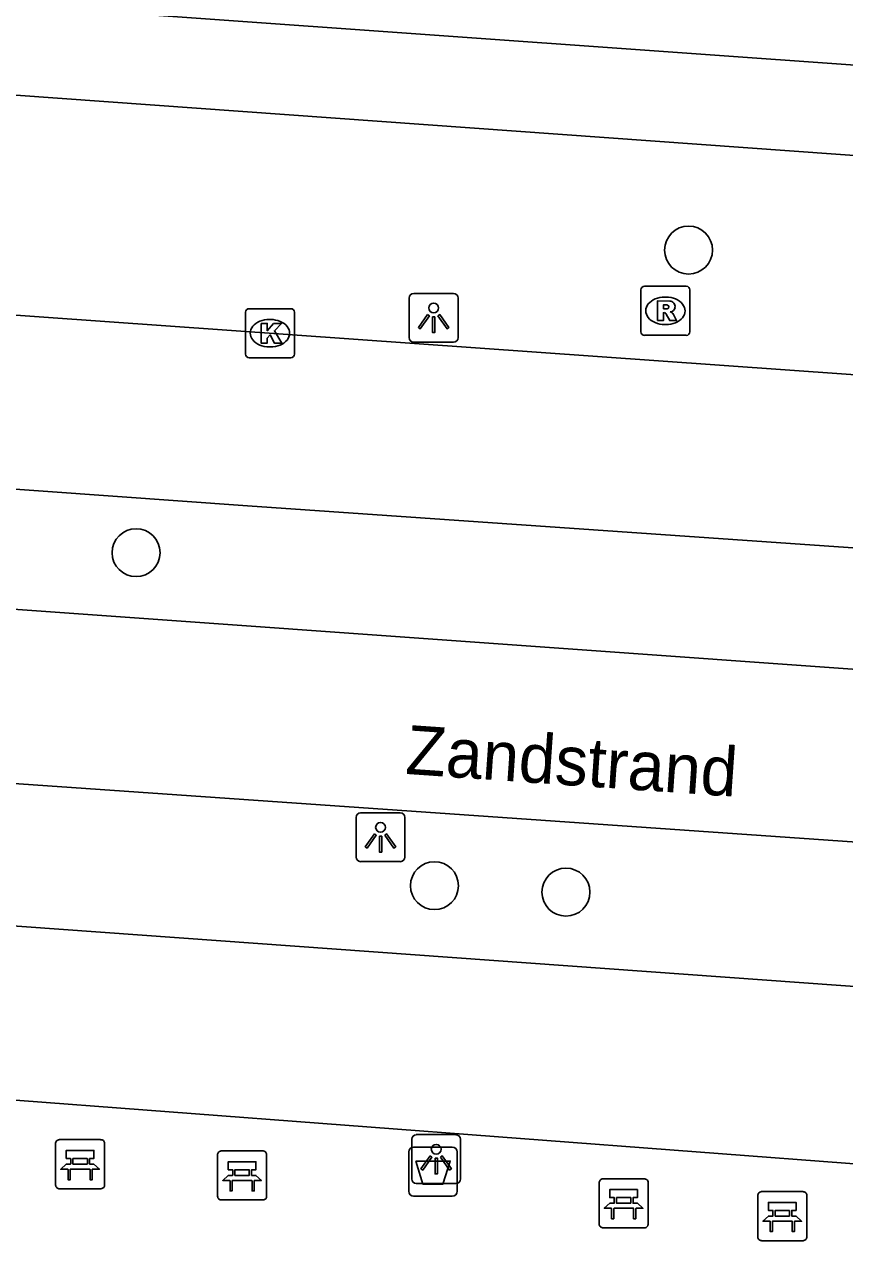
# Model space of a CAD drawing. Extents: x 155888 to 156864, y 383882 to 384671.
# Drawn here: x 155923.61 to 155940.33, y 383985.02 to 384009.82 of the extents above; entities that cross this region are included whole.
import ezdxf

# ---------------------------------------------------------------- set-up
doc = ezdxf.new("R2010")
doc.units = 0
for name, color, linetype in [('IMGEO_Afvalbak', 7, 'Continuous'), ('IMGEO_Bank', 7, 'Continuous'), ('IMGEO_Boom', 7, 'Continuous'), ('IMGEO_Fietspad_gesloten', 7, 'Continuous'), ('IMGEO_Kolk', 7, 'Continuous'), ('IMGEO_Lichtpunt', 7, 'Continuous'), ('IMGEO_Openbare_ruimte_label', 7, 'Continuous'), ('IMGEO_Rijbaan_lokaal_gesloten', 7, 'Continuous'), ('IMGEO_Rioolput', 7, 'Continuous'), ('IMGEO_Voetpad_open', 7, 'Continuous')]:
    doc.layers.add(name, color=color, linetype=linetype)

msp = doc.modelspace()

# ---------------------------------------------------------------- linework, layer by layer
at = {"layer": 'IMGEO_Afvalbak'}
for p, q in [((155931.542, 383986.924), (155932.332, 383986.924)), ((155932.332, 383986.924), (155931.542, 383986.924)), ((155931.442, 383986.024), (155931.442, 383986.824)), ((155931.442, 383986.824), (155931.442, 383986.024)), ((155932.432, 383986.824), (155932.432, 383986.024)), ((155932.432, 383986.024), (155932.432, 383986.824)), ((155932.332, 383985.924), (155931.542, 383985.924)), ((155931.542, 383985.924), (155932.332, 383985.924))]:
    msp.add_line(p, q, dxfattribs=at)
msp.add_lwpolyline([(155931.585, 383986.638), (155932.289, 383986.638), (155932.14, 383986.168), (155931.734, 383986.168), (155931.585, 383986.638)], dxfattribs=at)
for centre, start, end in [((155931.542, 383986.824), 90, 180), ((155931.542, 383986.824), 90, 180), ((155932.332, 383986.824), 0, 90), ((155932.332, 383986.824), 360, 90), ((155931.542, 383986.024), 180, 270), ((155931.542, 383986.024), 180, 270), ((155932.332, 383986.024), 270, 0), ((155932.332, 383986.024), 270, 0)]:
    msp.add_arc(centre, 0.1, start, end, dxfattribs=at)
at = {"layer": 'IMGEO_Bank'}
for p, q in [((155924.243, 383986.15), (155924.243, 383986.991)), ((155924.243, 383986.991), (155924.243, 383986.15)), ((155924.318, 383987.075), (155925.159, 383987.075)), ((155925.159, 383987.075), (155924.318, 383987.075)), ((155925.243, 383987), (155925.243, 383986.159)), ((155925.243, 383986.159), (155925.243, 383987)), ((155927.621, 383986.845), (155928.462, 383986.845)), ((155928.462, 383986.845), (155927.621, 383986.845)), ((155924.552, 383986.581), (155924.552, 383986.687)), ((155924.596, 383986.687), (155924.596, 383986.581)), ((155924.884, 383986.693), (155924.602, 383986.693)), ((155924.89, 383986.581), (155924.89, 383986.687)), ((155924.934, 383986.687), (155924.934, 383986.581)), ((155927.546, 383985.92), (155927.546, 383986.761)), ((155927.546, 383986.761), (155927.546, 383985.92)), ((155928.546, 383986.77), (155928.546, 383985.929)), ((155928.546, 383985.929), (155928.546, 383986.77)), ((155924.94, 383986.473), (155924.547, 383986.473)), ((155924.602, 383986.575), (155924.884, 383986.575)), ((155927.855, 383986.351), (155927.855, 383986.457)), ((155927.899, 383986.457), (155927.899, 383986.351)), ((155928.187, 383986.463), (155927.905, 383986.463)), ((155927.905, 383986.345), (155928.187, 383986.345)), ((155928.193, 383986.351), (155928.193, 383986.457)), ((155928.237, 383986.457), (155928.237, 383986.351)), ((155928.243, 383986.243), (155927.85, 383986.243)), ((155935.326, 383985.352), (155935.326, 383986.193)), ((155935.326, 383986.193), (155935.326, 383985.352)), ((155935.401, 383986.277), (155936.242, 383986.277)), ((155936.242, 383986.277), (155935.401, 383986.277)), ((155936.326, 383986.202), (155936.326, 383985.361)), ((155936.326, 383985.361), (155936.326, 383986.202)), ((155925.168, 383986.075), (155924.327, 383986.075)), ((155924.327, 383986.075), (155925.168, 383986.075)), ((155928.471, 383985.845), (155927.63, 383985.845)), ((155927.63, 383985.845), (155928.471, 383985.845)), ((155935.635, 383985.783), (155935.635, 383985.889)), ((155935.679, 383985.889), (155935.679, 383985.783)), ((155935.967, 383985.895), (155935.685, 383985.895)), ((155935.973, 383985.783), (155935.973, 383985.889)), ((155936.017, 383985.889), (155936.017, 383985.783)), ((155938.561, 383985.09), (155938.561, 383985.931)), ((155938.561, 383985.931), (155938.561, 383985.09)), ((155938.636, 383986.015), (155939.477, 383986.015)), ((155939.477, 383986.015), (155938.636, 383986.015)), ((155939.561, 383985.94), (155939.561, 383985.099)), ((155939.561, 383985.099), (155939.561, 383985.94)), ((155936.023, 383985.675), (155935.63, 383985.675)), ((155935.685, 383985.777), (155935.967, 383985.777)), ((155938.87, 383985.521), (155938.87, 383985.627)), ((155938.914, 383985.627), (155938.914, 383985.521)), ((155939.202, 383985.633), (155938.92, 383985.633)), ((155939.208, 383985.521), (155939.208, 383985.627)), ((155939.252, 383985.627), (155939.252, 383985.521)), ((155939.258, 383985.413), (155938.865, 383985.413)), ((155938.92, 383985.515), (155939.202, 383985.515)), ((155936.251, 383985.277), (155935.41, 383985.277)), ((155935.41, 383985.277), (155936.251, 383985.277)), ((155939.486, 383985.015), (155938.645, 383985.015)), ((155938.645, 383985.015), (155939.486, 383985.015))]:
    msp.add_line(p, q, dxfattribs=at)
for points in [[(155924.546, 383986.693), (155924.46, 383986.693), (155924.46, 383986.854), (155925.023, 383986.854), (155925.023, 383986.693), (155924.94, 383986.693)], [(155927.849, 383986.463), (155927.763, 383986.463), (155927.763, 383986.624), (155928.326, 383986.624), (155928.326, 383986.463), (155928.243, 383986.463)], [(155924.49, 383986.473), (155924.348, 383986.473), (155924.46, 383986.575), (155924.546, 383986.575)], [(155924.54, 383986.466), (155924.54, 383986.259), (155924.497, 383986.259), (155924.497, 383986.466)], [(155924.94, 383986.575), (155925.023, 383986.575), (155925.135, 383986.473), (155924.996, 383986.473)], [(155924.99, 383986.466), (155924.99, 383986.259), (155924.946, 383986.259), (155924.946, 383986.466)], [(155927.793, 383986.243), (155927.651, 383986.243), (155927.763, 383986.345), (155927.849, 383986.345)], [(155928.243, 383986.345), (155928.326, 383986.345), (155928.438, 383986.243), (155928.299, 383986.243)], [(155927.843, 383986.236), (155927.843, 383986.029), (155927.8, 383986.029), (155927.8, 383986.236)], [(155928.293, 383986.236), (155928.293, 383986.029), (155928.249, 383986.029), (155928.249, 383986.236)], [(155935.629, 383985.895), (155935.543, 383985.895), (155935.543, 383986.056), (155936.106, 383986.056), (155936.106, 383985.895), (155936.023, 383985.895)], [(155935.573, 383985.675), (155935.431, 383985.675), (155935.543, 383985.777), (155935.629, 383985.777)], [(155935.623, 383985.668), (155935.623, 383985.461), (155935.58, 383985.461), (155935.58, 383985.668)], [(155936.023, 383985.777), (155936.106, 383985.777), (155936.218, 383985.675), (155936.079, 383985.675)], [(155936.073, 383985.668), (155936.073, 383985.461), (155936.029, 383985.461), (155936.029, 383985.668)], [(155938.864, 383985.633), (155938.778, 383985.633), (155938.778, 383985.794), (155939.341, 383985.794), (155939.341, 383985.633), (155939.258, 383985.633)], [(155938.808, 383985.413), (155938.666, 383985.413), (155938.778, 383985.515), (155938.864, 383985.515)], [(155938.858, 383985.406), (155938.858, 383985.199), (155938.815, 383985.199), (155938.815, 383985.406)], [(155939.258, 383985.515), (155939.341, 383985.515), (155939.453, 383985.413), (155939.314, 383985.413)], [(155939.308, 383985.406), (155939.308, 383985.199), (155939.264, 383985.199), (155939.264, 383985.406)]]:
    msp.add_lwpolyline(points, dxfattribs=at)
for centre, radius, start, end in [((155924.321, 383986.997), 0.0779, 92.4484, 184.2845), ((155924.321, 383986.997), 0.0779, 92.4484, 184.2845), ((155925.165, 383986.997), 0.0779, 2.4484, 94.2845), ((155925.165, 383986.997), 0.0779, 2.4484, 94.2845), ((155927.624, 383986.767), 0.0779, 92.4484, 184.2845), ((155927.624, 383986.767), 0.0779, 92.4484, 184.2845), ((155928.468, 383986.767), 0.0779, 2.4484, 94.2845), ((155928.468, 383986.767), 0.0779, 2.4484, 94.2845), ((155924.545, 383986.686), 0.00671, 2.8957, 87.1043), ((155924.545, 383986.582), 0.00671, 272.8957, 357.1043), ((155924.602, 383986.686), 0.00671, 92.8957, 177.1043), ((155924.602, 383986.582), 0.00671, 182.8957, 267.1043), ((155924.884, 383986.686), 0.00671, 2.8957, 87.1043), ((155924.884, 383986.582), 0.00671, 272.8957, 357.1043), ((155924.941, 383986.686), 0.00671, 92.8957, 177.1043), ((155924.941, 383986.582), 0.00671, 182.8957, 267.1043), ((155924.49, 383986.466), 0.00671, 2.8957, 87.1043), ((155924.547, 383986.466), 0.00671, 92.8957, 177.1043), ((155924.939, 383986.466), 0.00671, 2.8957, 87.1043), ((155924.996, 383986.466), 0.00671, 92.8957, 177.1043), ((155927.848, 383986.456), 0.00671, 2.8957, 87.1043), ((155927.848, 383986.352), 0.00671, 272.8957, 357.1043), ((155927.905, 383986.456), 0.00671, 92.8957, 177.1043), ((155927.905, 383986.352), 0.00671, 182.8957, 267.1043), ((155928.187, 383986.456), 0.00671, 2.8957, 87.1043), ((155928.187, 383986.352), 0.00671, 272.8957, 357.1043), ((155928.244, 383986.456), 0.00671, 92.8957, 177.1043), ((155928.244, 383986.352), 0.00671, 182.8957, 267.1043), ((155924.321, 383986.153), 0.0779, 182.4484, 274.2845), ((155924.321, 383986.153), 0.0779, 182.4484, 274.2845), ((155925.165, 383986.153), 0.0779, 272.4484, 4.2845), ((155925.165, 383986.153), 0.0779, 272.4484, 4.2845), ((155927.793, 383986.236), 0.00671, 2.8957, 87.1043), ((155927.85, 383986.236), 0.00671, 92.8957, 177.1043), ((155928.242, 383986.236), 0.00671, 2.8957, 87.1043), ((155928.299, 383986.236), 0.00671, 92.8957, 177.1043), ((155935.404, 383986.199), 0.0779, 92.4484, 184.2845), ((155935.404, 383986.199), 0.0779, 92.4484, 184.2845), ((155936.248, 383986.199), 0.0779, 2.4484, 94.2845), ((155936.248, 383986.199), 0.0779, 2.4484, 94.2845), ((155927.624, 383985.923), 0.0779, 182.4484, 274.2845), ((155927.624, 383985.923), 0.0779, 182.4484, 274.2845), ((155928.468, 383985.923), 0.0779, 272.4484, 4.2845), ((155928.468, 383985.923), 0.0779, 272.4484, 4.2845), ((155935.628, 383985.888), 0.00671, 2.8957, 87.1043), ((155935.685, 383985.888), 0.00671, 92.8957, 177.1043), ((155935.967, 383985.888), 0.00671, 2.8957, 87.1043), ((155936.024, 383985.888), 0.00671, 92.8957, 177.1043), ((155938.639, 383985.937), 0.0779, 92.4484, 184.2845), ((155938.639, 383985.937), 0.0779, 92.4484, 184.2845), ((155939.483, 383985.937), 0.0779, 2.4484, 94.2845), ((155939.483, 383985.937), 0.0779, 2.4484, 94.2845), ((155935.573, 383985.668), 0.00671, 2.8957, 87.1043), ((155935.63, 383985.668), 0.00671, 92.8957, 177.1043), ((155935.628, 383985.784), 0.00671, 272.8957, 357.1043), ((155935.685, 383985.784), 0.00671, 182.8957, 267.1043), ((155935.967, 383985.784), 0.00671, 272.8957, 357.1043), ((155936.024, 383985.784), 0.00671, 182.8957, 267.1043), ((155936.022, 383985.668), 0.00671, 2.8957, 87.1043), ((155936.079, 383985.668), 0.00671, 92.8957, 177.1043), ((155938.863, 383985.626), 0.00671, 2.8957, 87.1043), ((155938.92, 383985.626), 0.00671, 92.8957, 177.1043), ((155939.202, 383985.626), 0.00671, 2.8957, 87.1043), ((155939.259, 383985.626), 0.00671, 92.8957, 177.1043), ((155935.404, 383985.355), 0.0779, 182.4484, 274.2845), ((155935.404, 383985.355), 0.0779, 182.4484, 274.2845), ((155936.248, 383985.355), 0.0779, 272.4484, 4.2845), ((155936.248, 383985.355), 0.0779, 272.4484, 4.2845), ((155938.808, 383985.406), 0.00671, 2.8957, 87.1043), ((155938.865, 383985.406), 0.00671, 92.8957, 177.1043), ((155938.863, 383985.522), 0.00671, 272.8957, 357.1043), ((155938.92, 383985.522), 0.00671, 182.8957, 267.1043), ((155939.202, 383985.522), 0.00671, 272.8957, 357.1043), ((155939.259, 383985.522), 0.00671, 182.8957, 267.1043), ((155939.257, 383985.406), 0.00671, 2.8957, 87.1043), ((155939.314, 383985.406), 0.00671, 92.8957, 177.1043), ((155939.483, 383985.093), 0.0779, 272.4484, 4.2845), ((155939.483, 383985.093), 0.0779, 272.4484, 4.2845), ((155938.639, 383985.093), 0.0779, 182.4484, 274.2845), ((155938.639, 383985.093), 0.0779, 182.4484, 274.2845)]:
    msp.add_arc(centre, radius, start, end, dxfattribs=at)
at = {"layer": 'IMGEO_Boom'}
for centre in [(155937.149, 384005.214), (155925.884, 383999.044), (155931.968, 383992.254), (155934.649, 383992.122)]:
    msp.add_circle(centre, 0.489, dxfattribs=at)
at = {"layer": 'IMGEO_Fietspad_gesloten'}
for points in [[(155976.521, 383987.628), (155968.087, 383988.212), (155919.582, 383991.709), (155906.644, 383992.599)], [(155922.967, 383987.915), (155940.885, 383986.556)]]:
    msp.add_lwpolyline(points, dxfattribs=at)
at = {"layer": 'IMGEO_Kolk'}
for p, q in [((155928.113, 384003.093), (155928.113, 384003.945)), ((155928.188, 384004.019), (155929.04, 384004.019)), ((155929.114, 384003.945), (155929.114, 384003.093)), ((155928.601, 384003.799), (155928.626, 384003.799)), ((155928.624, 384003.239), (155928.599, 384003.239)), ((155929.04, 384003.019), (155928.188, 384003.019))]:
    msp.add_line(p, q, dxfattribs=at)
for points in [[(155928.113, 384003.093), (155928.113, 384003.945)], [(155928.188, 384004.019), (155929.04, 384004.019)], [(155929.114, 384003.945), (155929.114, 384003.093)], [(155928.434, 384003.719), (155928.557, 384003.719), (155928.557, 384003.568), (155928.687, 384003.719), (155928.851, 384003.719), (155928.705, 384003.568), (155928.858, 384003.319), (155928.706, 384003.319), (155928.621, 384003.483), (155928.557, 384003.416), (155928.557, 384003.319), (155928.434, 384003.319), (155928.434, 384003.719)], [(155929.04, 384003.019), (155928.188, 384003.019)]]:
    msp.add_lwpolyline(points, dxfattribs=at)
for centre, start, end in [((155928.19, 384003.943), 91.552, 178.448), ((155928.19, 384003.943), 91.552, 178.448), ((155929.038, 384003.943), 1.552, 88.448), ((155929.038, 384003.943), 1.552, 88.448), ((155928.19, 384003.095), 181.552, 268.448), ((155928.19, 384003.095), 181.552, 268.448), ((155929.038, 384003.095), 271.552, 358.448), ((155929.038, 384003.095), 271.552, 358.448)]:
    msp.add_arc(centre, 0.0765, start, end, dxfattribs=at)
for centre, major_axis, ratio, start_param, end_param in [((155928.6, 384003.519), (-0.387, 0.002), 0.722429, 4.712389, 7.853982), ((155928.625, 384003.519), (-0.39, 0.002), 0.717154, 1.570796, 4.712389)]:
    msp.add_ellipse(centre, major_axis=major_axis, ratio=ratio, start_param=start_param, end_param=end_param, dxfattribs=at)
at = {"layer": 'IMGEO_Lichtpunt'}
for p, q in [((155931.452, 384004.237), (155931.452, 384003.43)), ((155931.452, 384004.237), (155931.452, 384003.43)), ((155932.354, 384004.332), (155931.546, 384004.332)), ((155932.354, 384004.332), (155931.546, 384004.332)), ((155932.448, 384003.43), (155932.448, 384004.237)), ((155932.448, 384003.43), (155932.448, 384004.237)), ((155931.546, 384003.336), (155932.354, 384003.336)), ((155931.546, 384003.336), (155932.354, 384003.336)), ((155930.369, 383993.645), (155930.369, 383992.838)), ((155930.369, 383993.645), (155930.369, 383992.838)), ((155931.271, 383993.74), (155930.463, 383993.74)), ((155931.271, 383993.74), (155930.463, 383993.74)), ((155931.365, 383992.838), (155931.365, 383993.645)), ((155931.365, 383992.838), (155931.365, 383993.645)), ((155930.463, 383992.744), (155931.271, 383992.744)), ((155930.463, 383992.744), (155931.271, 383992.744)), ((155931.504, 383987.082), (155931.504, 383986.275)), ((155931.504, 383987.082), (155931.504, 383986.275)), ((155932.406, 383987.177), (155931.598, 383987.177)), ((155932.406, 383987.177), (155931.598, 383987.177)), ((155932.5, 383986.275), (155932.5, 383987.082)), ((155932.5, 383986.275), (155932.5, 383987.082)), ((155931.598, 383986.181), (155932.406, 383986.181)), ((155931.598, 383986.181), (155932.406, 383986.181))]:
    msp.add_line(p, q, dxfattribs=at)
for points in [[(155931.826, 384003.901), (155931.865, 384003.873), (155931.677, 384003.611), (155931.639, 384003.638), (155931.826, 384003.901)], [(155931.928, 384003.853), (155931.975, 384003.853), (155931.975, 384003.531), (155931.928, 384003.531), (155931.928, 384003.853)], [(155932.038, 384003.873), (155932.076, 384003.9), (155932.263, 384003.638), (155932.224, 384003.61), (155932.038, 384003.873)], [(155930.743, 383993.309), (155930.782, 383993.281), (155930.594, 383993.019), (155930.556, 383993.046), (155930.743, 383993.309)], [(155930.955, 383993.281), (155930.993, 383993.308), (155931.18, 383993.046), (155931.141, 383993.018), (155930.955, 383993.281)], [(155930.845, 383993.261), (155930.892, 383993.261), (155930.892, 383992.939), (155930.845, 383992.939), (155930.845, 383993.261)], [(155931.878, 383986.746), (155931.917, 383986.718), (155931.729, 383986.456), (155931.691, 383986.483), (155931.878, 383986.746)], [(155931.98, 383986.698), (155932.027, 383986.698), (155932.027, 383986.376), (155931.98, 383986.376), (155931.98, 383986.698)], [(155932.09, 383986.718), (155932.128, 383986.745), (155932.315, 383986.483), (155932.276, 383986.455), (155932.09, 383986.718)]]:
    msp.add_lwpolyline(points, dxfattribs=at)
for centre in [(155931.951, 384004.035), (155930.868, 383993.443), (155932.003, 383986.88)]:
    msp.add_circle(centre, 0.0994, dxfattribs=at)
for centre, start, end in [((155931.546, 384004.237), 90, 180), ((155931.546, 384004.237), 90, 180), ((155932.354, 384004.237), 0, 90), ((155932.354, 384004.237), 0, 90), ((155931.546, 384003.43), 180, 270), ((155931.546, 384003.43), 180, 270), ((155932.354, 384003.43), 270, 0), ((155932.354, 384003.43), 270, 360), ((155930.463, 383993.645), 90, 180), ((155930.463, 383993.645), 90, 180), ((155931.271, 383993.645), 0, 90), ((155931.271, 383993.645), 0, 90), ((155930.463, 383992.838), 180, 270), ((155930.463, 383992.838), 180, 270), ((155931.271, 383992.838), 270, 0), ((155931.271, 383992.838), 270, 360), ((155931.598, 383987.082), 90, 180), ((155931.598, 383987.082), 90, 180), ((155932.406, 383987.082), 0, 90), ((155932.406, 383987.082), 0, 90), ((155931.598, 383986.275), 180, 270), ((155931.598, 383986.275), 180, 270), ((155932.406, 383986.275), 270, 0), ((155932.406, 383986.275), 270, 360)]:
    msp.add_arc(centre, 0.0946, start, end, dxfattribs=at)
at = {"layer": 'IMGEO_Rijbaan_lokaal_gesloten'}
for points in [[(155969.229, 384001.128), (155965.204, 384001.136), (155959.209, 384001.347), (155907.635, 384005.008)], [(155907.415, 384001.489), (155928.159, 384000), (155977.146, 383996.601)], [(155976.91, 383994.065), (155907.21, 383999.047)], [(155906.98, 383995.491), (155921.143, 383994.492), (155945.563, 383992.793), (155969.963, 383991.058), (155973.101, 383990.752), (155974.199, 383990.597), (155976.242, 383990.317)]]:
    msp.add_lwpolyline(points, dxfattribs=at)
at = {"layer": 'IMGEO_Rioolput'}
for p, q in [((155936.251, 384004.476), (155937.103, 384004.476)), ((155936.176, 384003.55), (155936.176, 384004.402)), ((155936.664, 384004.256), (155936.689, 384004.256)), ((155937.177, 384004.402), (155937.177, 384003.55)), ((155936.687, 384003.696), (155936.662, 384003.696)), ((155937.103, 384003.476), (155936.251, 384003.476))]:
    msp.add_line(p, q, dxfattribs=at)
for points in [[(155936.251, 384004.476), (155937.103, 384004.476)], [(155936.176, 384003.55), (155936.176, 384004.402)], [(155937.177, 384004.402), (155937.177, 384003.55)], [(155936.765, 384004.174), (155936.513, 384004.176), (155936.513, 384003.776)], [(155936.691, 384004.095), (155936.637, 384004.095), (155936.637, 384004.014)], [(155936.637, 384004.014), (155936.689, 384004.014)], [(155936.513, 384003.776), (155936.637, 384003.776), (155936.637, 384003.938), (155936.648, 384003.938)], [(155936.695, 384003.909), (155936.766, 384003.776), (155936.906, 384003.776), (155936.841, 384003.902)], [(155937.103, 384003.476), (155936.251, 384003.476)]]:
    msp.add_lwpolyline(points, dxfattribs=at)
for centre, radius, start, end in [((155936.253, 384004.4), 0.0765, 91.552, 178.448), ((155936.253, 384004.4), 0.0765, 91.552, 178.448), ((155937.101, 384004.4), 0.0765, 1.552, 88.448), ((155937.101, 384004.4), 0.0765, 1.552, 88.448), ((155936.673, 384004.203), 0.19, 274.7715, 282.9687), ((155936.697, 384003.999), 0.0964, 77.0061, 93.1865), ((155936.711, 384004.056), 0.0378, 276.6634, 79.6772), ((155936.764, 384004.064), 0.109, 350.3612, 89.416), ((155936.762, 384004.064), 0.112, 277.5842, 350.9817), ((155936.746, 384003.849), 0.108, 29.5134, 73.7905), ((155936.647, 384003.885), 0.0533, 26.0293, 88.6989), ((155936.253, 384003.552), 0.0765, 181.552, 268.448), ((155936.253, 384003.552), 0.0765, 181.552, 268.448), ((155937.101, 384003.552), 0.0765, 271.552, 358.448), ((155937.101, 384003.552), 0.0765, 271.552, 358.448)]:
    msp.add_arc(centre, radius, start, end, dxfattribs=at)
for centre, major_axis, ratio, start_param, end_param in [((155936.663, 384003.976), (-0.387, 0.002), 0.722429, 4.712389, 7.853982), ((155936.688, 384003.976), (-0.39, 0.002), 0.717154, 1.570796, 4.712389)]:
    msp.add_ellipse(centre, major_axis=major_axis, ratio=ratio, start_param=start_param, end_param=end_param, dxfattribs=at)
at = {"layer": 'IMGEO_Voetpad_open'}
for points in [[(155983.909, 384005.871), (155977.475, 384006.312), (155965.224, 384007.221), (155907.948, 384011.313)], [(155907.236, 384005.535), (155907.441, 384008.541), (155908.497, 384009.449), (155977.371, 384004.494), (155977.196, 384001.584)]]:
    msp.add_lwpolyline(points, dxfattribs=at)

# ---------------------------------------------------------------- texts
at = {"layer": 'IMGEO_Openbare_ruimte_label'}
msp.add_text('Zandstrand', height=1, rotation=356.045, dxfattribs=at).set_placement((155931.362, 383994.534))

doc.saveas('drawing.dxf')
